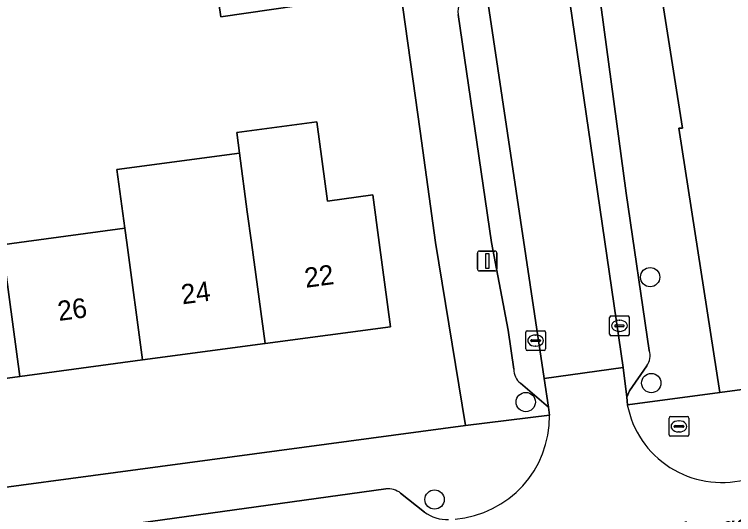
# Model space of a CAD drawing. Extents: x 159053 to 160042, y 380449 to 381423.
# Drawn here: x 159609.76 to 159646.2, y 380986.2 to 381011.56 of the extents above; entities that cross this region are included whole.
import ezdxf

# ---------------------------------------------------------------- set-up
doc = ezdxf.new("R2010")
doc.units = 0
for name, color, linetype in [('IMGEO_Boom', 7, 'Continuous'), ('IMGEO_Brandkraan', 7, 'Continuous'), ('IMGEO_Erf', 7, 'Continuous'), ('IMGEO_Kolk', 7, 'Continuous'), ('IMGEO_Lichtmast', 7, 'Continuous'), ('IMGEO_Muur', 7, 'Continuous'), ('IMGEO_Openbare_ruimte_label', 7, 'Continuous'), ('IMGEO_Pand', 7, 'Continuous'), ('IMGEO_Pand_nummerreeks', 7, 'Continuous'), ('IMGEO_Parkeervlak_open', 7, 'Continuous'), ('IMGEO_Rijbaan_lokaal_open', 7, 'Continuous'), ('IMGEO_Voetpad_op_trap', 7, 'Continuous'), ('IMGEO_Voetpad_open', 7, 'Continuous')]:
    doc.layers.add(name, color=color, linetype=linetype)

msp = doc.modelspace()

# ---------------------------------------------------------------- linework, layer by layer
at = {"layer": 'IMGEO_Boom'}
for centre in [(159641.967, 380998.242), (159642.025, 380992.873), (159635.665, 380991.91), (159631.044, 380986.968)]:
    msp.add_circle(centre, 0.489, dxfattribs=at)
at = {"layer": 'IMGEO_Brandkraan'}
for p, q in [((159642.925, 380990.248), (159642.925, 380991.1)), ((159643, 380991.174), (159643.852, 380991.174)), ((159643.926, 380991.1), (159643.926, 380990.248)), ((159643.184, 380990.668), (159643.184, 380990.68)), ((159643.622, 380990.631), (159643.224, 380990.631)), ((159643.227, 380990.717), (159643.625, 380990.717)), ((159643.413, 380990.954), (159643.438, 380990.954)), ((159643.668, 380990.68), (159643.668, 380990.668)), ((159643.436, 380990.394), (159643.411, 380990.394)), ((159643.852, 380990.174), (159643, 380990.174))]:
    msp.add_line(p, q, dxfattribs=at)
for points in [[(159642.925, 380990.248), (159642.925, 380991.1)], [(159643, 380991.174), (159643.852, 380991.174)], [(159643.926, 380991.1), (159643.926, 380990.248)], [(159643.852, 380990.174), (159643, 380990.174)]]:
    msp.add_lwpolyline(points, dxfattribs=at)
for centre, radius, start, end in [((159643.002, 380991.098), 0.0765, 91.552, 178.448), ((159643.002, 380991.098), 0.0765, 91.552, 178.448), ((159643.85, 380991.098), 0.0765, 1.552, 88.448), ((159643.85, 380991.098), 0.0765, 1.552, 88.448), ((159643.224, 380990.677), 0.0403, 85.8775, 175.7526), ((159643.221, 380990.667), 0.0366, 178.938, 274.7102), ((159643.625, 380990.674), 0.043, 264.8664, 352.4533), ((159643.629, 380990.679), 0.0386, 1.7309, 96.639), ((159643.002, 380990.25), 0.0765, 181.552, 268.448), ((159643.002, 380990.25), 0.0765, 181.552, 268.448), ((159643.85, 380990.25), 0.0765, 271.552, 358.448), ((159643.85, 380990.25), 0.0765, 271.552, 358.448)]:
    msp.add_arc(centre, radius, start, end, dxfattribs=at)
for centre, major_axis, ratio, start_param, end_param in [((159643.412, 380990.674), (-0.387, 0.002), 0.722429, 4.712389, 7.853982), ((159643.437, 380990.674), (-0.39, 0.002), 0.717154, 1.570796, 4.712389)]:
    msp.add_ellipse(centre, major_axis=major_axis, ratio=ratio, start_param=start_param, end_param=end_param, dxfattribs=at)
at = {"layer": 'IMGEO_Erf'}
for points in [[(159684.14, 381022.17), (159675.316, 381020.875), (159674.79, 381024.46), (159673.269, 381024.237), (159673.202, 381024.69), (159659.973, 381023.028), (159660.064, 381022.302), (159656.929, 381021.909), (159652.074, 381021.3), (159651.766, 381023.76), (159656.586, 381024.365), (159659.755, 381024.762), (159659.665, 381025.477), (159650.284, 381024.1), (159650.869, 381020.114), (159641.557, 381018.748), (159643.613, 381005.8), (159643.423, 381005.792), (159645.502, 380992.386), (159687.308, 380998.005), (159685.656, 381010.607)], [(159629.325, 381012.778), (159620.225, 381011.443), (159619.631, 381015.49), (159606.715, 381013.595), (159606.672, 381013.887), (159603.856, 381013.811), (159603.9, 381013.367), (159601.077, 381012.94), (159595.844, 381012.15), (159595.511, 381014.617), (159594.439, 381014.46), (159594.956, 381010.935), (159586.122, 381009.639), (159587.893, 380997.568), (159590.084, 380985.004), (159632.613, 380990.715), (159631.088, 381000), (159630.309, 381005.645)], [(159608.539, 381004.401), (159609.145, 380999.886), (159609.996, 381000), (159615.353, 381000.72), (159614.954, 381003.696), (159621.159, 381004.529), (159621.02, 381005.567), (159625.084, 381006.113), (159625.623, 381002.098), (159627.912, 381002.406), (159628.235, 381000), (159628.808, 380995.73), (159622.455, 380994.877), (159616.248, 380994.043), (159610.041, 380993.21), (159603.834, 380992.376), (159597.626, 380991.542), (159591.272, 380990.689), (159590.375, 380997.365), (159596.731, 380998.219), (159602.939, 380999.052), (159605.496, 380999.396), (159604.89, 381003.911)]]:
    msp.add_lwpolyline(points, close=True, dxfattribs=at)
at = {"layer": 'IMGEO_Kolk'}
for p, q in [((159639.911, 380995.346), (159639.911, 380996.198)), ((159639.986, 380996.272), (159640.838, 380996.272)), ((159640.912, 380996.198), (159640.912, 380995.346)), ((159640.17, 380995.766), (159640.17, 380995.778)), ((159640.608, 380995.729), (159640.21, 380995.729)), ((159640.213, 380995.815), (159640.611, 380995.815)), ((159640.399, 380996.052), (159640.424, 380996.052)), ((159640.654, 380995.778), (159640.654, 380995.766)), ((159635.663, 380994.599), (159635.663, 380995.451)), ((159635.738, 380995.525), (159636.59, 380995.525)), ((159636.664, 380995.451), (159636.664, 380994.599)), ((159640.422, 380995.492), (159640.397, 380995.492)), ((159635.922, 380995.019), (159635.922, 380995.031)), ((159635.965, 380995.068), (159636.363, 380995.068)), ((159636.151, 380995.305), (159636.176, 380995.305)), ((159636.406, 380995.031), (159636.406, 380995.019)), ((159640.838, 380995.272), (159639.986, 380995.272)), ((159636.36, 380994.982), (159635.962, 380994.982)), ((159636.174, 380994.745), (159636.149, 380994.745)), ((159636.59, 380994.525), (159635.738, 380994.525))]:
    msp.add_line(p, q, dxfattribs=at)
for points in [[(159639.911, 380995.346), (159639.911, 380996.198)], [(159639.986, 380996.272), (159640.838, 380996.272)], [(159640.912, 380996.198), (159640.912, 380995.346)], [(159635.663, 380994.599), (159635.663, 380995.451)], [(159635.738, 380995.525), (159636.59, 380995.525)], [(159636.664, 380995.451), (159636.664, 380994.599)], [(159640.838, 380995.272), (159639.986, 380995.272)], [(159636.59, 380994.525), (159635.738, 380994.525)]]:
    msp.add_lwpolyline(points, dxfattribs=at)
for centre, radius, start, end in [((159639.988, 380996.196), 0.0765, 91.552, 178.448), ((159639.988, 380996.196), 0.0765, 91.552, 178.448), ((159640.836, 380996.196), 0.0765, 1.552, 88.448), ((159640.836, 380996.196), 0.0765, 1.552, 88.448), ((159640.21, 380995.775), 0.0403, 85.8775, 175.7526), ((159640.207, 380995.765), 0.0366, 178.938, 274.7102), ((159640.611, 380995.772), 0.043, 264.8664, 352.4533), ((159640.615, 380995.777), 0.0386, 1.7309, 96.639), ((159635.74, 380995.449), 0.0765, 91.552, 178.448), ((159635.74, 380995.449), 0.0765, 91.552, 178.448), ((159636.588, 380995.449), 0.0765, 1.552, 88.448), ((159636.588, 380995.449), 0.0765, 1.552, 88.448), ((159635.962, 380995.028), 0.0403, 85.8775, 175.7526), ((159635.959, 380995.018), 0.0366, 178.938, 274.7102), ((159636.363, 380995.025), 0.043, 264.8664, 352.4533), ((159636.367, 380995.03), 0.0386, 1.7309, 96.639), ((159639.988, 380995.348), 0.0765, 181.552, 268.448), ((159639.988, 380995.348), 0.0765, 181.552, 268.448), ((159640.836, 380995.348), 0.0765, 271.552, 358.448), ((159640.836, 380995.348), 0.0765, 271.552, 358.448), ((159635.74, 380994.601), 0.0765, 181.552, 268.448), ((159635.74, 380994.601), 0.0765, 181.552, 268.448), ((159636.588, 380994.601), 0.0765, 271.552, 358.448), ((159636.588, 380994.601), 0.0765, 271.552, 358.448)]:
    msp.add_arc(centre, radius, start, end, dxfattribs=at)
for centre, major_axis, ratio, start_param, end_param in [((159640.398, 380995.772), (-0.387, 0.002), 0.722429, 4.712389, 7.853982), ((159640.423, 380995.772), (-0.39, 0.002), 0.717154, 1.570796, 4.712389), ((159636.15, 380995.025), (-0.387, 0.002), 0.722429, 4.712389, 7.853982), ((159636.175, 380995.025), (-0.39, 0.002), 0.717154, 1.570796, 4.712389)]:
    msp.add_ellipse(centre, major_axis=major_axis, ratio=ratio, start_param=start_param, end_param=end_param, dxfattribs=at)
at = {"layer": 'IMGEO_Lichtmast'}
for p, q in [((159633.216, 380998.659), (159633.216, 380999.459)), ((159633.216, 380999.459), (159633.216, 380998.659)), ((159633.316, 380999.559), (159634.106, 380999.559)), ((159634.106, 380999.559), (159633.316, 380999.559)), ((159634.206, 380999.459), (159634.206, 380998.659)), ((159634.206, 380998.659), (159634.206, 380999.459)), ((159634.106, 380998.559), (159633.316, 380998.559)), ((159633.316, 380998.559), (159634.106, 380998.559))]:
    msp.add_line(p, q, dxfattribs=at)
msp.add_lwpolyline([(159633.636, 380999.434), (159633.786, 380999.434), (159633.786, 380998.684), (159633.636, 380998.684), (159633.636, 380999.434)], dxfattribs=at)
for centre, start, end in [((159633.316, 380999.459), 90, 180), ((159633.316, 380999.459), 90, 180), ((159634.106, 380999.459), 0, 90), ((159634.106, 380999.459), 360, 90), ((159633.316, 380998.659), 180, 270), ((159633.316, 380998.659), 180, 270), ((159634.106, 380998.659), 270, 0), ((159634.106, 380998.659), 270, 0)]:
    msp.add_arc(centre, 0.1, start, end, dxfattribs=at)
at = {"layer": 'IMGEO_Muur'}
for points in [[(159641.557, 381018.748), (159643.613, 381005.8)], [(159630.309, 381005.645), (159629.325, 381012.778)]]:
    msp.add_lwpolyline(points, dxfattribs=at)
at = {"layer": 'IMGEO_Pand'}
for points in [[(159628.731, 381016.825), (159619.631, 381015.49), (159620.225, 381011.443), (159629.325, 381012.778)], [(159627.912, 381002.406), (159625.623, 381002.098), (159625.084, 381006.113), (159621.02, 381005.567), (159621.159, 381004.529), (159621.559, 381001.553), (159621.768, 381000), (159622.455, 380994.877), (159628.808, 380995.73), (159628.235, 381000)], [(159621.768, 381000), (159621.559, 381001.553), (159621.159, 381004.529), (159614.954, 381003.696), (159615.353, 381000.72), (159615.45, 381000), (159616.248, 380994.043), (159622.455, 380994.877)], [(159609.145, 380999.886), (159608.539, 381004.401), (159604.89, 381003.911), (159605.496, 380999.396), (159602.939, 380999.052), (159603.834, 380992.376), (159610.041, 380993.21)], [(159609.145, 380999.886), (159610.041, 380993.21), (159616.248, 380994.043), (159615.45, 381000), (159615.353, 381000.72), (159609.996, 381000)]]:
    msp.add_lwpolyline(points, close=True, dxfattribs=at)
at = {"layer": 'IMGEO_Parkeervlak_open'}
for points in [[(159637.087, 381017.77), (159640.604, 380993.659), (159640.78, 380992.152), (159640.926, 380992.484), (159641.801, 380993.745)], [(159641.923, 380994.525), (159640.754, 381002.5), (159638.992, 381015.567)], [(159635.395, 380992.863), (159636.822, 380991.646), (159636.605, 380993.106), (159633.534, 381013.587)], [(159632.238, 381011.56), (159633.932, 381000), (159634.766, 380995.546), (159635.06, 380993.58)], [(159628.576, 380987.503), (159594.727, 380982.821)], [(159630.535, 380986.327), (159629.327, 380987.292)]]:
    msp.add_lwpolyline(points, dxfattribs=at)
for centre, radius, start, end in [((159633.23, 381011.705), 1.002, 126.3279, 188.2956), ((159641.062, 380994.26), 0.901, 325.1244, 17.0963), ((159635.965, 380993.566), 0.905, 179.1293, 230.957), ((159628.696, 380986.487), 1.023, 51.896, 96.7176), ((159631.707, 380987.945), 1.998, 234.0964, 271.4413)]:
    msp.add_arc(centre, radius, start, end, dxfattribs=at)
at = {"layer": 'IMGEO_Rijbaan_lokaal_open'}
msp.add_lwpolyline([(159632.972, 381017.424), (159632.992, 381017.288), (159633.534, 381013.587), (159636.605, 380993.106), (159640.604, 380993.659), (159637.087, 381017.77), (159636.546, 381021.53), (159634.671, 381034.636), (159630.536, 381034.045)], close=True, dxfattribs=at)
msp.add_lwpolyline([(159640.811, 380991.776), (159640.78, 380992.152), (159640.604, 380993.659), (159636.605, 380993.106), (159636.822, 380991.646), (159636.867, 380991.237)], dxfattribs=at)
for centre, radius, start, end in [((159645.591, 380992.701), 4.869, 190.9556, 283.8131), ((159631.653, 380991.171), 5.215, 274.7006, 0.7228)]:
    msp.add_arc(centre, radius, start, end, dxfattribs=at)
at = {"layer": 'IMGEO_Voetpad_op_trap'}
for points in [[(159691.734, 380998.592), (159687.308, 380998.005), (159645.502, 380992.386), (159640.811, 380991.776)], [(159636.867, 380991.237), (159632.613, 380990.715), (159590.084, 380985.004), (159585.155, 380984.325)], [(159594.727, 380982.821), (159628.576, 380987.503)], [(159629.327, 380987.292), (159630.535, 380986.327)]]:
    msp.add_lwpolyline(points, dxfattribs=at)
for centre, radius, start, end in [((159645.591, 380992.701), 4.869, 190.9556, 283.8131), ((159631.653, 380991.171), 5.215, 274.7006, 0.7228), ((159628.696, 380986.487), 1.023, 51.896, 96.7176), ((159631.707, 380987.945), 1.998, 234.0964, 271.4413)]:
    msp.add_arc(centre, radius, start, end, dxfattribs=at)
at = {"layer": 'IMGEO_Voetpad_open'}
for points in [[(159614.195, 381173.166), (159614.219, 381173.436), (159609.008, 381172.981), (159611.37, 381131.744), (159611.644, 381126.931), (159614.045, 381127.273), (159629.933, 381018.513), (159628.532, 381018.355), (159628.731, 381016.825), (159629.325, 381012.778), (159630.309, 381005.645), (159631.088, 381000), (159632.613, 380990.715), (159636.867, 380991.237), (159636.822, 380991.646), (159635.395, 380992.863)], [(159641.801, 380993.745), (159640.926, 380992.484), (159640.78, 380992.152), (159640.811, 380991.776), (159645.502, 380992.386), (159643.423, 381005.792), (159643.613, 381005.8), (159641.557, 381018.748), (159640.972, 381022.733), (159640.755, 381024.209), (159639.368, 381024.017), (159624.153, 381126.793), (159626.32, 381127.125), (159625.978, 381132.627)], [(159638.992, 381015.567), (159640.754, 381002.5), (159641.923, 380994.525)], [(159635.06, 380993.58), (159634.766, 380995.546), (159633.932, 381000), (159632.238, 381011.56)]]:
    msp.add_lwpolyline(points, dxfattribs=at)
for centre, radius, start, end in [((159633.23, 381011.705), 1.002, 126.3279, 188.2956), ((159641.062, 380994.26), 0.901, 325.1244, 17.0963), ((159635.965, 380993.566), 0.905, 179.1293, 230.957)]:
    msp.add_arc(centre, radius, start, end, dxfattribs=at)

# ---------------------------------------------------------------- texts
at = {"layer": 'IMGEO_Openbare_ruimte_label'}
msp.add_text('van Blankenburgstraat', height=1, rotation=7.6439, dxfattribs=at).set_placement((159636.464, 380983.821))
at = {"layer": 'IMGEO_Pand_nummerreeks'}
for s, rotation, p in [('22', 7.649, (159624.523, 380997.698)), ('24', 7.649, (159618.27, 380996.858)), ('26', 7.6489, (159612.014, 380996.017))]:
    msp.add_text(s, height=1, rotation=rotation, dxfattribs=at).set_placement(p)

doc.saveas('drawing.dxf')
